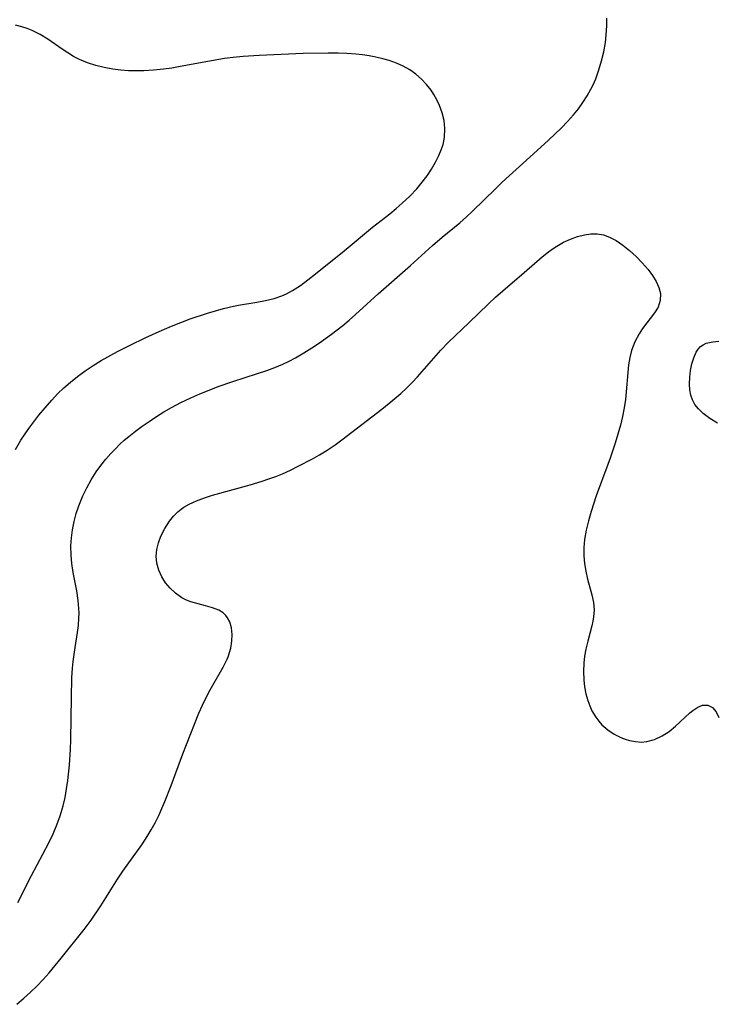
# Model space of a CAD drawing. Header units: metres. Extents: x 1073367 to 1082519, y 1569854 to 1574957.
# Tile 541 of 656: x 1078068 to 1078201, y 1574058 to 1574246. Entities that reach past the tile are written whole.
import ezdxf

# ---------------------------------------------------------------- set-up
doc = ezdxf.new("R2010")
doc.units = ezdxf.units.M
doc.layers.add('CGG_CurvaNivelLidar_v1', color=253, linetype='Continuous', lineweight=30)

msp = doc.modelspace()

# ---------------------------------------------------------------- linework, layer by layer
at = {"layer": 'CGG_CurvaNivelLidar_v1'}
for p, q in [((1078180.3583, 1574245.3424, 70.5), (1078180.3636, 1574246.801, 70.5)), ((1078068.0444, 1574245.1332, 71), (1078066.7864, 1574245.4617, 71)), ((1078069.0295, 1574244.8068, 71), (1078068.0444, 1574245.1332, 71)), ((1078069.9903, 1574244.4219, 71), (1078069.0295, 1574244.8068, 71)), ((1078071.5265, 1574243.6579, 71), (1078069.9903, 1574244.4219, 71)), ((1078180.248, 1574243.599, 70.5), (1078180.3583, 1574245.3424, 70.5)), ((1078072.9934, 1574242.7675, 71), (1078071.5265, 1574243.6579, 71)), ((1078075.7654, 1574240.8298, 71), (1078072.9934, 1574242.7675, 71)), ((1078180.064, 1574242.1227, 70.5), (1078180.248, 1574243.599, 70.5)), ((1078076.8539, 1574240.1109, 71), (1078075.7654, 1574240.8298, 71)), ((1078179.7477, 1574240.3472, 70.5), (1078180.064, 1574242.1227, 70.5)), ((1078077.9751, 1574239.4421, 71), (1078076.8539, 1574240.1109, 71)), ((1078079.1342, 1574238.8415, 71), (1078077.9751, 1574239.4421, 71)), ((1078080.6443, 1574238.2066, 71), (1078079.1342, 1574238.8415, 71)), ((1078106.9676, 1574239.0496, 71), (1078103.7453, 1574238.4978, 71)), ((1078108.5856, 1574239.2657, 71), (1078106.9676, 1574239.0496, 71)), ((1078110.5193, 1574239.4528, 71), (1078108.5856, 1574239.2657, 71)), ((1078113.6128, 1574239.6491, 71), (1078110.5193, 1574239.4528, 71)), ((1078122.0614, 1574240.0191, 71), (1078113.6128, 1574239.6491, 71)), ((1078126.8471, 1574240.1034, 71), (1078122.0614, 1574240.0191, 71)), ((1078128.7597, 1574240.085, 71), (1078126.8471, 1574240.1034, 71)), ((1078130.4496, 1574240.014, 71), (1078128.7597, 1574240.085, 71)), ((1078132.1298, 1574239.8793, 71), (1078130.4496, 1574240.014, 71)), ((1078133.4243, 1574239.7251, 71), (1078132.1298, 1574239.8793, 71)), ((1078134.7076, 1574239.532, 71), (1078133.4243, 1574239.7251, 71)), ((1078136.0248, 1574239.2931, 71), (1078134.7076, 1574239.532, 71)), ((1078137.3213, 1574239.0042, 71), (1078136.0248, 1574239.2931, 71)), ((1078138.5895, 1574238.6489, 71), (1078137.3213, 1574239.0042, 71)), ((1078179.3375, 1574238.5854, 70.5), (1078179.7477, 1574240.3472, 70.5)), ((1078082.2096, 1574237.6963, 71), (1078080.6443, 1574238.2066, 71)), ((1078083.8446, 1574237.2948, 71), (1078082.2096, 1574237.6963, 71)), ((1078085.513, 1574236.9961, 71), (1078083.8446, 1574237.2948, 71)), ((1078087.0086, 1574236.8102, 71), (1078085.513, 1574236.9961, 71)), ((1078095.2304, 1574237.0115, 71), (1078093.343, 1574236.8225, 71)), ((1078096.8253, 1574237.2269, 71), (1078095.2304, 1574237.0115, 71)), ((1078098.4183, 1574237.4849, 71), (1078096.8253, 1574237.2269, 71)), ((1078103.7453, 1574238.4978, 71), (1078098.4183, 1574237.4849, 71)), ((1078139.9569, 1574238.1574, 71), (1078138.5895, 1574238.6489, 71)), ((1078141.2683, 1574237.5607, 71), (1078139.9569, 1574238.1574, 71)), ((1078142.5109, 1574236.8544, 71), (1078141.2683, 1574237.5607, 71)), ((1078178.8326, 1574236.8491, 70.5), (1078179.3375, 1574238.5854, 70.5)), ((1078088.5186, 1574236.7012, 71), (1078087.0086, 1574236.8102, 71)), ((1078089.9851, 1574236.6728, 71), (1078088.5186, 1574236.7012, 71)), ((1078091.4592, 1574236.7072, 71), (1078089.9851, 1574236.6728, 71)), ((1078093.343, 1574236.8225, 71), (1078091.4592, 1574236.7072, 71)), ((1078143.674, 1574236.0316, 71), (1078142.5109, 1574236.8544, 71)), ((1078144.7495, 1574235.1056, 71), (1078143.674, 1574236.0316, 71)), ((1078145.7311, 1574234.0885, 71), (1078144.7495, 1574235.1056, 71)), ((1078177.721, 1574233.9907, 70.5), (1078178.2231, 1574235.1518, 70.5)), ((1078178.2231, 1574235.1518, 70.5), (1078178.8326, 1574236.8491, 70.5)), ((1078146.6069, 1574232.9872, 71), (1078145.7311, 1574234.0885, 71)), ((1078176.5694, 1574231.8578, 70.5), (1078177.3001, 1574233.145, 70.5)), ((1078177.3001, 1574233.145, 70.5), (1078177.721, 1574233.9907, 70.5)), ((1078147.1511, 1574232.1661, 71), (1078146.6069, 1574232.9872, 71)), ((1078147.7344, 1574231.1235, 71), (1078147.1511, 1574232.1661, 71)), ((1078175.7618, 1574230.6117, 70.5), (1078176.5694, 1574231.8578, 70.5)), ((1078148.2327, 1574230.0429, 71), (1078147.7344, 1574231.1235, 71)), ((1078148.748, 1574228.6031, 71), (1078148.2327, 1574230.0429, 71)), ((1078173.9466, 1574228.2433, 70.5), (1078174.8859, 1574229.4063, 70.5)), ((1078174.8859, 1574229.4063, 70.5), (1078175.7618, 1574230.6117, 70.5)), ((1078149.1024, 1574227.1325, 71), (1078148.748, 1574228.6031, 71)), ((1078172.817, 1574226.983, 70.5), (1078173.9466, 1574228.2433, 70.5)), ((1078149.2695, 1574225.6455, 71), (1078149.1024, 1574227.1325, 71)), ((1078149.184, 1574223.9005, 71), (1078149.2695, 1574225.6455, 71)), ((1078169.1608, 1574223.4051, 70.5), (1078171.6311, 1574225.7653, 70.5)), ((1078171.6311, 1574225.7653, 70.5), (1078172.817, 1574226.983, 70.5)), ((1078148.9055, 1574222.5805, 71), (1078149.184, 1574223.9005, 71)), ((1078148.5603, 1574221.5101, 71), (1078148.9055, 1574222.5805, 71)), ((1078166.2964, 1574220.7549, 70.5), (1078169.1608, 1574223.4051, 70.5)), ((1078147.4609, 1574219.1282, 71), (1078148.1261, 1574220.4533, 71)), ((1078148.1261, 1574220.4533, 71), (1078148.5603, 1574221.5101, 71)), ((1078160.2429, 1574215.2905, 70.5), (1078166.2964, 1574220.7549, 70.5)), ((1078146.6931, 1574217.8309, 71), (1078147.4609, 1574219.1282, 71)), ((1078144.8884, 1574215.2941, 71), (1078145.8414, 1574216.5634, 71)), ((1078145.8414, 1574216.5634, 71), (1078146.6931, 1574217.8309, 71)), ((1078143.8589, 1574214.0719, 71), (1078144.8884, 1574215.2941, 71)), ((1078159.0069, 1574214.1317, 70.5), (1078160.2429, 1574215.2905, 70.5)), ((1078141.0675, 1574211.3177, 71), (1078142.5052, 1574212.6616, 71)), ((1078142.5052, 1574212.6616, 71), (1078143.8589, 1574214.0719, 71)), ((1078154.5186, 1574209.672, 70.5), (1078159.0069, 1574214.1317, 70.5)), ((1078139.8805, 1574210.2823, 71), (1078141.0675, 1574211.3177, 71)), ((1078135.3786, 1574206.6886, 71), (1078138.6651, 1574209.2769, 71)), ((1078138.6651, 1574209.2769, 71), (1078139.8805, 1574210.2823, 71)), ((1078152.1324, 1574207.5345, 70.5), (1078153.4374, 1574208.6622, 70.5)), ((1078153.4374, 1574208.6622, 70.5), (1078154.5186, 1574209.672, 70.5)), ((1078129.9256, 1574202.1328, 71), (1078135.3786, 1574206.6886, 71)), ((1078148.7347, 1574204.7443, 70.5), (1078152.1324, 1574207.5345, 70.5)), ((1078173.3627, 1574204.4081, 70), (1078174.7105, 1574204.8995, 70)), ((1078174.7105, 1574204.8995, 70), (1078176.0648, 1574205.2449, 70)), ((1078176.0648, 1574205.2449, 70), (1078177.2958, 1574205.4097, 70)), ((1078177.2958, 1574205.4097, 70), (1078178.5125, 1574205.401, 70)), ((1078178.5125, 1574205.401, 70), (1078179.7175, 1574205.1894, 70)), ((1078179.7175, 1574205.1894, 70), (1078180.8842, 1574204.7864, 70)), ((1078180.8842, 1574204.7864, 70), (1078182.1705, 1574204.1116, 70)), ((1078142.6515, 1574199.3508, 70.5), (1078146.8854, 1574203.1649, 70.5)), ((1078146.8854, 1574203.1649, 70.5), (1078148.7347, 1574204.7443, 70.5)), ((1078169.8593, 1574202.4742, 70), (1078170.7366, 1574203.0522, 70)), ((1078170.7366, 1574203.0522, 70), (1078172.0338, 1574203.789, 70)), ((1078172.0338, 1574203.789, 70), (1078173.3627, 1574204.4081, 70)), ((1078182.1705, 1574204.1116, 70), (1078183.399, 1574203.2648, 70)), ((1078183.399, 1574203.2648, 70), (1078184.7007, 1574202.1911, 70)), ((1078124.4119, 1574197.7107, 71), (1078129.9256, 1574202.1328, 71)), ((1078164.5005, 1574197.9756, 70), (1078167.9504, 1574201.0067, 70)), ((1078167.9504, 1574201.0067, 70), (1078169.127, 1574201.944, 70)), ((1078169.127, 1574201.944, 70), (1078169.8593, 1574202.4742, 70)), ((1078184.7007, 1574202.1911, 70), (1078185.9522, 1574201.0293, 70)), ((1078185.9522, 1574201.0293, 70), (1078187.1504, 1574199.8223, 70)), ((1078136.4461, 1574193.9258, 70.5), (1078142.6515, 1574199.3508, 70.5)), ((1078187.1504, 1574199.8223, 70), (1078188.258, 1574198.5811, 70)), ((1078122.9686, 1574196.5744, 71), (1078124.4119, 1574197.7107, 71)), ((1078160.3705, 1574194.4903, 70), (1078164.5005, 1574197.9756, 70)), ((1078188.258, 1574198.5811, 70), (1078189.1333, 1574197.4384, 70)), ((1078189.1333, 1574197.4384, 70), (1078189.8538, 1574196.2738, 70)), ((1078120.0219, 1574194.5215, 71), (1078121.5156, 1574195.4951, 71)), ((1078121.5156, 1574195.4951, 71), (1078122.9686, 1574196.5744, 71)), ((1078189.8538, 1574196.2738, 70), (1078190.3648, 1574195.1145, 70)), ((1078116.4982, 1574192.9955, 71), (1078117.9326, 1574193.485, 71)), ((1078117.9326, 1574193.485, 71), (1078118.8784, 1574193.9039, 71)), ((1078118.8784, 1574193.9039, 71), (1078120.0219, 1574194.5215, 71)), ((1078132.0743, 1574189.9037, 70.5), (1078136.4461, 1574193.9258, 70.5)), ((1078158.9512, 1574193.2481, 70), (1078160.3705, 1574194.4903, 70)), ((1078190.3648, 1574195.1145, 70), (1078190.6308, 1574193.9503, 70)), ((1078190.6308, 1574193.9503, 70), (1078190.5816, 1574192.627, 70)), ((1078108.6403, 1574191.5026, 71), (1078109.6587, 1574191.7001, 71)), ((1078109.6587, 1574191.7001, 71), (1078113.1328, 1574192.2719, 71)), ((1078113.1328, 1574192.2719, 71), (1078114.8365, 1574192.5876, 71)), ((1078114.8365, 1574192.5876, 71), (1078116.4982, 1574192.9955, 71)), ((1078153.8435, 1574188.331, 70), (1078157.6032, 1574191.9935, 70)), ((1078157.6032, 1574191.9935, 70), (1078158.9512, 1574193.2481, 70)), ((1078190.5816, 1574192.627, 70), (1078190.1791, 1574191.3674, 70)), ((1078100.3343, 1574189.0716, 71), (1078103.6755, 1574190.1932, 71)), ((1078103.6755, 1574190.1932, 71), (1078105.2076, 1574190.6501, 71)), ((1078105.2076, 1574190.6501, 71), (1078106.7441, 1574191.0644, 71)), ((1078106.7441, 1574191.0644, 71), (1078108.6403, 1574191.5026, 71)), ((1078130.8718, 1574188.8532, 70.5), (1078132.0743, 1574189.9037, 70.5)), ((1078189.4999, 1574190.2378, 70), (1078187.2177, 1574187.253, 70)), ((1078190.1791, 1574191.3674, 70), (1078189.4999, 1574190.2378, 70)), ((1078096.745, 1574187.6944, 71), (1078098.5299, 1574188.4017, 71)), ((1078098.5299, 1574188.4017, 71), (1078100.3343, 1574189.0716, 71)), ((1078127.5061, 1574186.1469, 70.5), (1078129.647, 1574187.8299, 70.5)), ((1078129.647, 1574187.8299, 70.5), (1078130.8718, 1574188.8532, 70.5)), ((1078149.9398, 1574184.6, 70), (1078153.8435, 1574188.331, 70)), ((1078091.8162, 1574185.5084, 71), (1078094.9734, 1574186.9476, 71)), ((1078094.9734, 1574186.9476, 71), (1078096.745, 1574187.6944, 71)), ((1078125.165, 1574184.4815, 70.5), (1078127.5061, 1574186.1469, 70.5)), ((1078186.5438, 1574186.2293, 70), (1078185.7328, 1574184.7001, 70)), ((1078187.2177, 1574187.253, 70), (1078186.5438, 1574186.2293, 70)), ((1078086.4232, 1574182.8237, 71), (1078088.6953, 1574183.9854, 71)), ((1078088.6953, 1574183.9854, 71), (1078091.8162, 1574185.5084, 71)), ((1078123.7057, 1574183.5267, 70.5), (1078125.165, 1574184.4815, 70.5)), ((1078148.4825, 1574183.0892, 70), (1078149.9398, 1574184.6, 70)), ((1078185.7328, 1574184.7001, 70), (1078185.1087, 1574183.0561, 70)), ((1078198.3245, 1574183.7842, 70), (1078198.8422, 1574184.1406, 70)), ((1078198.8422, 1574184.1406, 70), (1078199.4379, 1574184.4091, 70)), ((1078199.4379, 1574184.4091, 70), (1078200.0356, 1574184.5892, 70)), ((1078200.0356, 1574184.5892, 70), (1078200.6746, 1574184.7131, 70)), ((1078200.6746, 1574184.7131, 70), (1078201.8501, 1574184.8049, 70)), ((1078083.2548, 1574181.0855, 71), (1078086.4232, 1574182.8237, 71)), ((1078120.5564, 1574181.638, 70.5), (1078122.1436, 1574182.5574, 70.5)), ((1078122.1436, 1574182.5574, 70.5), (1078123.7057, 1574183.5267, 70.5)), ((1078143.9796, 1574177.9607, 70), (1078148.4825, 1574183.0892, 70)), ((1078185.1087, 1574183.0561, 70), (1078184.77, 1574181.6928, 70)), ((1078197.0231, 1574181.6438, 70), (1078197.5093, 1574182.7333, 70)), ((1078197.5093, 1574182.7333, 70), (1078197.8786, 1574183.3067, 70)), ((1078197.8786, 1574183.3067, 70), (1078198.3245, 1574183.7842, 70)), ((1078081.7124, 1574180.1557, 71), (1078083.2548, 1574181.0855, 71)), ((1078116.6034, 1574179.7543, 70.5), (1078118.1322, 1574180.4043, 70.5)), ((1078118.1322, 1574180.4043, 70.5), (1078119.3557, 1574180.9974, 70.5)), ((1078119.3557, 1574180.9974, 70.5), (1078120.5564, 1574181.638, 70.5)), ((1078184.5382, 1574180.2811, 70), (1078184.3773, 1574178.8332, 70)), ((1078184.77, 1574181.6928, 70), (1078184.5382, 1574180.2811, 70)), ((1078196.4201, 1574179.217, 70), (1078196.6718, 1574180.474, 70)), ((1078196.6718, 1574180.474, 70), (1078197.0231, 1574181.6438, 70)), ((1078078.6891, 1574178.0624, 71), (1078080.1747, 1574179.1433, 71)), ((1078080.1747, 1574179.1433, 71), (1078081.7124, 1574180.1557, 71)), ((1078108.5517, 1574177.065, 70.5), (1078113.3101, 1574178.5811, 70.5)), ((1078113.3101, 1574178.5811, 70.5), (1078115.0427, 1574179.1695, 70.5)), ((1078115.0427, 1574179.1695, 70.5), (1078116.6034, 1574179.7543, 70.5)), ((1078184.3773, 1574178.8332, 70), (1078184.0731, 1574175.1103, 70)), ((1078196.2695, 1574177.9114, 70), (1078196.4201, 1574179.217, 70)), ((1078076.071, 1574175.8319, 71), (1078077.3517, 1574176.98, 71)), ((1078077.3517, 1574176.98, 71), (1078078.6891, 1574178.0624, 71)), ((1078105.7456, 1574176.0897, 70.5), (1078108.5517, 1574177.065, 70.5)), ((1078141.8731, 1574175.8125, 70), (1078142.943, 1574176.8709, 70)), ((1078142.943, 1574176.8709, 70), (1078143.9796, 1574177.9607, 70)), ((1078196.2323, 1574176.5922, 70), (1078196.2695, 1574177.9114, 70)), ((1078196.3073, 1574175.4998, 70), (1078196.2323, 1574176.5922, 70)), ((1078073.7868, 1574173.4853, 71), (1078074.9067, 1574174.6816, 71)), ((1078074.9067, 1574174.6816, 71), (1078076.071, 1574175.8319, 71)), ((1078100.5103, 1574173.9722, 70.5), (1078102.2368, 1574174.7218, 70.5)), ((1078102.2368, 1574174.7218, 70.5), (1078103.9835, 1574175.4254, 70.5)), ((1078103.9835, 1574175.4254, 70.5), (1078105.7456, 1574176.0897, 70.5)), ((1078138.8986, 1574173.1581, 70), (1078140.773, 1574174.7844, 70)), ((1078140.773, 1574174.7844, 70), (1078141.8731, 1574175.8125, 70)), ((1078184.0731, 1574175.1103, 70), (1078183.9156, 1574173.6512, 70)), ((1078196.508, 1574174.4421, 70), (1078196.3073, 1574175.4998, 70)), ((1078072.5345, 1574172.0545, 71), (1078073.7868, 1574173.4853, 71)), ((1078096.7457, 1574172.0717, 70.5), (1078098.5829, 1574173.0519, 70.5)), ((1078098.5829, 1574173.0519, 70.5), (1078100.5103, 1574173.9722, 70.5)), ((1078137.1199, 1574171.7377, 70), (1078138.8986, 1574173.1581, 70)), ((1078183.9156, 1574173.6512, 70), (1078183.6644, 1574171.9953, 70)), ((1078196.8203, 1574173.5377, 70), (1078196.508, 1574174.4421, 70)), ((1078197.2575, 1574172.694, 70), (1078196.8203, 1574173.5377, 70)), ((1078197.9257, 1574171.8014, 70), (1078197.2575, 1574172.694, 70)), ((1078071.3249, 1574170.5873, 71), (1078072.5345, 1574172.0545, 71)), ((1078093.8641, 1574170.3469, 70.5), (1078095.2931, 1574171.2294, 70.5)), ((1078095.2931, 1574171.2294, 70.5), (1078096.7457, 1574172.0717, 70.5)), ((1078129.4605, 1574165.8693, 70), (1078137.1199, 1574171.7377, 70)), ((1078183.6644, 1574171.9953, 70), (1078183.3385, 1574170.3405, 70)), ((1078198.8348, 1574170.9347, 70), (1078197.9257, 1574171.8014, 70)), ((1078200.1441, 1574169.9726, 70), (1078198.8348, 1574170.9347, 70)), ((1078069.3923, 1574168.0597, 71), (1078071.3249, 1574170.5873, 71)), ((1078091.1272, 1574168.5016, 70.5), (1078092.4596, 1574169.427, 70.5)), ((1078092.4596, 1574169.427, 70.5), (1078093.8641, 1574170.3469, 70.5)), ((1078183.3385, 1574170.3405, 70), (1078182.9454, 1574168.6908, 70)), ((1078201.6064, 1574169.0603, 70), (1078200.1441, 1574169.9726, 70)), ((1078067.8695, 1574165.8316, 71), (1078069.3923, 1574168.0597, 71)), ((1078088.5604, 1574166.5313, 70.5), (1078089.8251, 1574167.5382, 70.5)), ((1078089.8251, 1574167.5382, 70.5), (1078091.1272, 1574168.5016, 70.5)), ((1078182.4671, 1574166.9641, 70), (1078181.9441, 1574165.2581, 70)), ((1078182.9454, 1574168.6908, 70), (1078182.4671, 1574166.9641, 70)), ((1078066.8065, 1574164.0242, 71), (1078067.8695, 1574165.8316, 71)), ((1078086.8555, 1574165.0243, 70.5), (1078087.6954, 1574165.7908, 70.5)), ((1078087.6954, 1574165.7908, 70.5), (1078088.5604, 1574166.5313, 70.5)), ((1078128.2051, 1574164.9547, 70), (1078129.4605, 1574165.8693, 70)), ((1078181.9441, 1574165.2581, 70), (1078180.98, 1574162.3385, 70)), ((1078084.1468, 1574162.1448, 70.5), (1078085.1496, 1574163.2931, 70.5)), ((1078085.1496, 1574163.2931, 70.5), (1078085.9862, 1574164.1737, 70.5)), ((1078085.9862, 1574164.1737, 70.5), (1078086.8555, 1574165.0243, 70.5)), ((1078125.1526, 1574163.0058, 70), (1078126.4575, 1574163.7946, 70)), ((1078126.4575, 1574163.7946, 70), (1078128.2051, 1574164.9547, 70)), ((1078083.2001, 1574160.9531, 70.5), (1078084.1468, 1574162.1448, 70.5)), ((1078121.1152, 1574160.8224, 70), (1078123.8241, 1574162.2509, 70)), ((1078123.8241, 1574162.2509, 70), (1078125.1526, 1574163.0058, 70)), ((1078180.98, 1574162.3385, 70), (1078180.5546, 1574161.1243, 70)), ((1078081.3639, 1574158.2294, 70.5), (1078082.3139, 1574159.7195, 70.5)), ((1078082.3139, 1574159.7195, 70.5), (1078083.2001, 1574160.9531, 70.5)), ((1078118.071, 1574159.3895, 70), (1078119.6052, 1574160.0813, 70)), ((1078119.6052, 1574160.0813, 70), (1078121.1152, 1574160.8224, 70)), ((1078180.5546, 1574161.1243, 70), (1078178.3033, 1574155.1224, 70)), ((1078080.5028, 1574156.691, 70.5), (1078081.3639, 1574158.2294, 70.5)), ((1078111.8562, 1574157.2752, 70), (1078114.1449, 1574157.9554, 70)), ((1078114.1449, 1574157.9554, 70), (1078115.4712, 1574158.3937, 70)), ((1078115.4712, 1574158.3937, 70), (1078116.7812, 1574158.8699, 70)), ((1078116.7812, 1574158.8699, 70), (1078118.071, 1574159.3895, 70)), ((1078079.7337, 1574155.1107, 70.5), (1078080.5028, 1574156.691, 70.5)), ((1078104.6639, 1574155.2471, 70), (1078111.8562, 1574157.2752, 70)), ((1078078.978, 1574153.2459, 70.5), (1078079.7337, 1574155.1107, 70.5)), ((1078100.1478, 1574153.5478, 70), (1078101.5775, 1574154.2041, 70)), ((1078101.5775, 1574154.2041, 70), (1078103.0917, 1574154.7572, 70)), ((1078103.0917, 1574154.7572, 70), (1078104.6639, 1574155.2471, 70)), ((1078178.3033, 1574155.1224, 70), (1078177.3212, 1574152.1425, 70)), ((1078078.4891, 1574151.7333, 70.5), (1078078.978, 1574153.2459, 70.5)), ((1078097.1533, 1574151.2412, 70), (1078098.0147, 1574152.0953, 70)), ((1078098.0147, 1574152.0953, 70), (1078098.6202, 1574152.5886, 70)), ((1078098.6202, 1574152.5886, 70), (1078099.1116, 1574152.9362, 70)), ((1078099.1116, 1574152.9362, 70), (1078100.1478, 1574153.5478, 70)), ((1078177.3212, 1574152.1425, 70), (1078176.8123, 1574150.3551, 70)), ((1078077.789, 1574148.6466, 70.5), (1078078.0937, 1574150.1977, 70.5)), ((1078078.0937, 1574150.1977, 70.5), (1078078.4891, 1574151.7333, 70.5)), ((1078095.476, 1574148.8842, 70), (1078096.3896, 1574150.3027, 70)), ((1078096.3896, 1574150.3027, 70), (1078097.1533, 1574151.2412, 70)), ((1078176.8123, 1574150.3551, 70), (1078176.3863, 1574148.5699, 70)), ((1078077.5782, 1574147.0864, 70.5), (1078077.789, 1574148.6466, 70.5)), ((1078094.7381, 1574147.3841, 70), (1078095.476, 1574148.8842, 70)), ((1078176.3863, 1574148.5699, 70), (1078176.0745, 1574146.7887, 70)), ((1078077.4703, 1574145.5224, 70.5), (1078077.5782, 1574147.0864, 70.5)), ((1078094.2719, 1574146.1163, 70), (1078094.7381, 1574147.3841, 70)), ((1078176.0745, 1574146.7887, 70), (1078175.9219, 1574145.2075, 70)), ((1078077.4912, 1574143.7286, 70.5), (1078077.4703, 1574145.5224, 70.5)), ((1078093.8479, 1574143.5465, 70), (1078093.9619, 1574144.8333, 70)), ((1078093.9619, 1574144.8333, 70), (1078094.2719, 1574146.1163, 70)), ((1078175.9219, 1574145.2075, 70), (1078175.9066, 1574143.6401, 70)), ((1078077.6453, 1574142.1442, 70.5), (1078077.4912, 1574143.7286, 70.5)), ((1078093.977, 1574142.1991, 70), (1078093.8479, 1574143.5465, 70)), ((1078175.9066, 1574143.6401, 70), (1078176.0346, 1574142.144, 70)), ((1078077.9161, 1574140.445, 70.5), (1078077.6453, 1574142.1442, 70.5)), ((1078094.3374, 1574140.8837, 70), (1078093.977, 1574142.1991, 70)), ((1078094.8992, 1574139.6264, 70), (1078094.3374, 1574140.8837, 70)), ((1078176.0346, 1574142.144, 70), (1078176.2865, 1574140.6784, 70)), ((1078176.2865, 1574140.6784, 70), (1078176.6652, 1574139.1391, 70)), ((1078078.5844, 1574136.9, 70.5), (1078077.9161, 1574140.445, 70.5)), ((1078095.6327, 1574138.4636, 70), (1078094.8992, 1574139.6264, 70)), ((1078176.6652, 1574139.1391, 70), (1078177.4968, 1574136.1623, 70)), ((1078078.8589, 1574135.0449, 70.5), (1078078.5844, 1574136.9, 70.5)), ((1078096.5118, 1574137.4019, 70), (1078095.6327, 1574138.4636, 70)), ((1078097.5106, 1574136.462, 70), (1078096.5118, 1574137.4019, 70)), ((1078078.9849, 1574133.5474, 70.5), (1078078.8589, 1574135.0449, 70.5)), ((1078098.7579, 1574135.584, 70), (1078097.5106, 1574136.462, 70)), ((1078099.6692, 1574135.1224, 70), (1078098.7579, 1574135.584, 70)), ((1078100.4882, 1574134.8119, 70), (1078099.6692, 1574135.1224, 70)), ((1078177.4968, 1574136.1623, 70), (1078177.8095, 1574134.6586, 70)), ((1078079.0099, 1574132.5975, 70.5), (1078078.9849, 1574133.5474, 70.5)), ((1078101.8852, 1574134.4069, 70), (1078100.4882, 1574134.8119, 70)), ((1078103.2858, 1574134.0584, 70), (1078101.8852, 1574134.4069, 70)), ((1078104.6309, 1574133.6824, 70), (1078103.2858, 1574134.0584, 70)), ((1078105.8573, 1574133.1937, 70), (1078104.6309, 1574133.6824, 70)), ((1078106.6929, 1574132.6718, 70), (1078105.8573, 1574133.1937, 70)), ((1078177.8095, 1574134.6586, 70), (1078177.9145, 1574133.2778, 70)), ((1078177.9145, 1574133.2778, 70), (1078177.8165, 1574131.9369, 70)), ((1078078.8811, 1574130.2892, 70.5), (1078078.989, 1574131.6486, 70.5)), ((1078078.989, 1574131.6486, 70.5), (1078079.0099, 1574132.5975, 70.5)), ((1078107.2031, 1574132.1971, 70), (1078106.6929, 1574132.6718, 70)), ((1078107.5445, 1574131.7609, 70), (1078107.2031, 1574132.1971, 70)), ((1078107.9703, 1574130.9621, 70), (1078107.5445, 1574131.7609, 70)), ((1078177.6688, 1574131.0731, 70), (1078177.4743, 1574130.203, 70)), ((1078177.8165, 1574131.9369, 70), (1078177.6688, 1574131.0731, 70)), ((1078078.7066, 1574128.9302, 70.5), (1078078.8811, 1574130.2892, 70.5)), ((1078108.2976, 1574129.8174, 70), (1078107.9703, 1574130.9621, 70)), ((1078108.418, 1574128.5656, 70), (1078108.2976, 1574129.8174, 70)), ((1078177.4743, 1574130.203, 70), (1078176.6858, 1574127.2546, 70)), ((1078078.2541, 1574126.0392, 70.5), (1078078.7066, 1574128.9302, 70.5)), ((1078108.3569, 1574127.2449, 70), (1078108.418, 1574128.5656, 70)), ((1078077.8984, 1574123.3717, 70.5), (1078078.2541, 1574126.0392, 70.5)), ((1078107.6285, 1574124.2402, 70), (1078108.1279, 1574125.8887, 70)), ((1078108.1279, 1574125.8887, 70), (1078108.3569, 1574127.2449, 70)), ((1078176.3162, 1574125.733, 70), (1078176.0669, 1574124.3803, 70)), ((1078176.6858, 1574127.2546, 70), (1078176.3162, 1574125.733, 70)), ((1078106.7034, 1574122.2702, 70), (1078107.4594, 1574123.8219, 70)), ((1078107.4594, 1574123.8219, 70), (1078107.6285, 1574124.2402, 70)), ((1078176.0669, 1574124.3803, 70), (1078175.905, 1574123.0072, 70)), ((1078077.6604, 1574120.2316, 70.5), (1078077.78, 1574122.0922, 70.5)), ((1078077.78, 1574122.0922, 70.5), (1078077.8984, 1574123.3717, 70.5)), ((1078104.2051, 1574117.9385, 70), (1078106.7034, 1574122.2702, 70)), ((1078175.905, 1574123.0072, 70), (1078175.843, 1574121.4365, 70)), ((1078077.5423, 1574116.4768, 70.5), (1078077.6604, 1574120.2316, 70.5)), ((1078175.843, 1574121.4365, 70), (1078175.9118, 1574119.8664, 70)), ((1078175.9118, 1574119.8664, 70), (1078176.0796, 1574118.5055, 70)), ((1078103.442, 1574116.4668, 70), (1078104.2051, 1574117.9385, 70)), ((1078176.0796, 1574118.5055, 70), (1078176.3434, 1574117.1682, 70)), ((1078077.4361, 1574108.3996, 70.5), (1078077.5423, 1574116.4768, 70.5)), ((1078102.7227, 1574114.954, 70), (1078103.442, 1574116.4668, 70)), ((1078176.3434, 1574117.1682, 70), (1078176.7013, 1574115.8667, 70)), ((1078102.0472, 1574113.4088, 70), (1078102.7227, 1574114.954, 70)), ((1078176.7013, 1574115.8667, 70), (1078177.06, 1574114.8566, 70)), ((1078177.06, 1574114.8566, 70), (1078177.4914, 1574113.8888, 70)), ((1078196.8636, 1574113.9774, 70), (1078197.7993, 1574114.6192, 70)), ((1078197.7993, 1574114.6192, 70), (1078198.7194, 1574114.9894, 70)), ((1078198.7194, 1574114.9894, 70), (1078199.7274, 1574114.9903, 70)), ((1078199.7274, 1574114.9903, 70), (1078200.6236, 1574114.5502, 70)), ((1078200.6236, 1574114.5502, 70), (1078201.3224, 1574113.7209, 70)), ((1078099.6528, 1574107.4554, 70), (1078102.0472, 1574113.4088, 70)), ((1078177.4914, 1574113.8888, 70), (1078178.2211, 1574112.6456, 70)), ((1078178.2211, 1574112.6456, 70), (1078178.7862, 1574111.8958, 70)), ((1078193.5385, 1574110.9232, 70), (1078196.2965, 1574113.4991, 70)), ((1078196.2965, 1574113.4991, 70), (1078196.8636, 1574113.9774, 70)), ((1078201.3224, 1574113.7209, 70), (1078201.8708, 1574112.5813, 70)), ((1078178.7862, 1574111.8958, 70), (1078179.4143, 1574111.2032, 70)), ((1078179.4143, 1574111.2032, 70), (1078180.5253, 1574110.2279, 70)), ((1078192.3419, 1574109.9465, 70), (1078193.5385, 1574110.9232, 70)), ((1078180.5253, 1574110.2279, 70), (1078181.7473, 1574109.4071, 70)), ((1078181.7473, 1574109.4071, 70), (1078183.052, 1574108.75, 70)), ((1078183.052, 1574108.75, 70), (1078183.8829, 1574108.4351, 70)), ((1078183.8829, 1574108.4351, 70), (1078184.7289, 1574108.1899, 70)), ((1078189.5329, 1574108.3874, 70), (1078190.9796, 1574109.0621, 70)), ((1078190.9796, 1574109.0621, 70), (1078192.3419, 1574109.9465, 70)), ((1078077.3783, 1574106.4469, 70.5), (1078077.4361, 1574108.3996, 70.5)), ((1078098.9549, 1574105.6676, 70), (1078099.6528, 1574107.4554, 70)), ((1078184.7289, 1574108.1899, 70), (1078185.8294, 1574107.9819, 70)), ((1078185.8294, 1574107.9819, 70), (1078186.9316, 1574107.9082, 70)), ((1078186.9316, 1574107.9082, 70), (1078188.0237, 1574107.9886, 70)), ((1078188.0237, 1574107.9886, 70), (1078189.5329, 1574108.3874, 70)), ((1078077.2033, 1574103.5013, 70.5), (1078077.3783, 1574106.4469, 70.5)), ((1078096.7119, 1574099.5707, 70), (1078098.9549, 1574105.6676, 70)), ((1078076.8832, 1574100.5446, 70.5), (1078077.2033, 1574103.5013, 70.5)), ((1078076.6386, 1574098.9048, 70.5), (1078076.8832, 1574100.5446, 70.5)), ((1078095.5082, 1574096.4806, 70), (1078096.7119, 1574099.5707, 70)), ((1078075.9711, 1574095.6724, 70.5), (1078076.3384, 1574097.2793, 70.5)), ((1078076.3384, 1574097.2793, 70.5), (1078076.6386, 1574098.9048, 70.5)), ((1078075.405, 1574093.7241, 70.5), (1078075.9711, 1574095.6724, 70.5)), ((1078094.9308, 1574095.1187, 70), (1078095.5082, 1574096.4806, 70)), ((1078074.7781, 1574092.0068, 70.5), (1078075.405, 1574093.7241, 70.5)), ((1078093.6284, 1574092.4088, 70), (1078094.3166, 1574093.7774, 70)), ((1078094.3166, 1574093.7774, 70), (1078094.9308, 1574095.1187, 70)), ((1078074.0594, 1574090.3204, 70.5), (1078074.7781, 1574092.0068, 70.5)), ((1078092.8887, 1574091.0706, 70), (1078093.6284, 1574092.4088, 70)), ((1078073.2699, 1574088.6592, 70.5), (1078074.0594, 1574090.3204, 70.5)), ((1078091.0501, 1574088.2049, 70), (1078092.0962, 1574089.7656, 70)), ((1078092.0962, 1574089.7656, 70), (1078092.8887, 1574091.0706, 70)), ((1078072.0768, 1574086.3576, 70.5), (1078073.2699, 1574088.6592, 70.5)), ((1078087.4097, 1574083.1039, 70), (1078091.0501, 1574088.2049, 70)), ((1078069.9059, 1574082.3177, 70.5), (1078072.0768, 1574086.3576, 70.5)), ((1078067.2342, 1574077.1409, 70.5), (1078069.9059, 1574082.3177, 70.5)), ((1078086.3995, 1574081.5675, 70), (1078087.4097, 1574083.1039, 70)), ((1078083.1906, 1574076.4818, 70), (1078086.3995, 1574081.5675, 70)), ((1078081.3195, 1574073.7152, 70), (1078083.1906, 1574076.4818, 70)), ((1078080.0159, 1574071.9585, 70), (1078081.3195, 1574073.7152, 70)), ((1078075.5921, 1574066.4306, 70), (1078080.0159, 1574071.9585, 70)), ((1078073.2924, 1574063.6417, 70), (1078075.5921, 1574066.4306, 70)), ((1078072.1292, 1574062.3333, 70), (1078073.2924, 1574063.6417, 70)), ((1078070.9192, 1574061.0706, 70), (1078072.1292, 1574062.3333, 70)), ((1078068.4466, 1574058.7764, 70), (1078069.7023, 1574059.9036, 70)), ((1078069.7023, 1574059.9036, 70), (1078070.9192, 1574061.0706, 70)), ((1078067.047, 1574057.5803, 70), (1078068.4466, 1574058.7764, 70))]:
    msp.add_line(p, q, dxfattribs=at)

doc.saveas('drawing.dxf')
